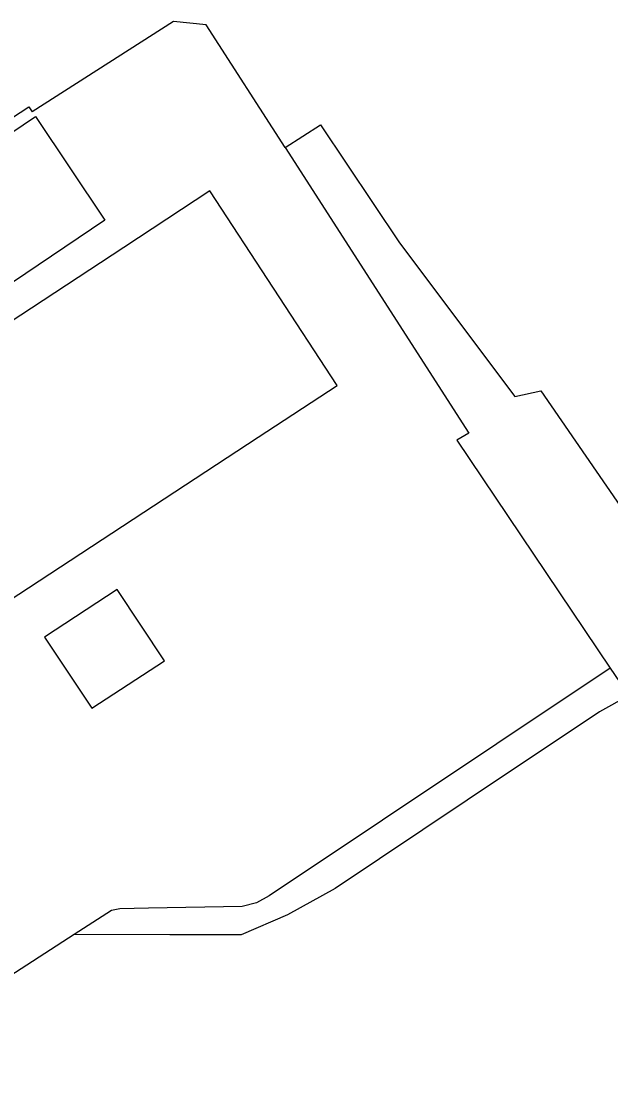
# Model space of a CAD drawing. Extents: x 124000 to 129000, y 395500 to 397503.
# Drawn here: x 126753.3 to 126838, y 396204 to 396358.7 of the extents above; entities that cross this region are included whole.
import ezdxf

# ---------------------------------------------------------------- set-up
doc = ezdxf.new("R2010")
doc.units = 0
for name, color, linetype in [('gg-bbg-bijgebouw', 7, 'Continuous'), ('gg-knt-bronhoudergrens', 7, 'Continuous'), ('gx-grn-maaiveld', 7, 'Continuous')]:
    doc.layers.add(name, color=color, linetype=linetype)

msp = doc.modelspace()

# ---------------------------------------------------------------- linework, layer by layer
at = {"layer": 'gg-bbg-bijgebouw'}
for p, q in [((126734.25, 396330.94), (126755.27, 396345.04)), ((126755.27, 396345.04), (126765.24, 396330.13)), ((126768, 396326.22), (126729.72, 396301.11)), ((126748.11, 396273.25), (126787.3, 396298.93))]:
    msp.add_line(p, q, dxfattribs=at)
for points in [[(126787.3, 396298.93), (126798.68, 396306.39), (126780.37, 396334.34), (126768, 396326.22)], [(126765.24, 396330.13), (126744.26, 396316.02), (126743.14, 396317.68)], [(126756.56, 396270.19), (126763.38, 396259.96), (126773.83, 396266.8), (126767.01, 396277.03), (126756.56, 396270.19)]]:
    msp.add_lwpolyline(points, dxfattribs=at)
at = {"layer": 'gg-knt-bronhoudergrens'}
msp.add_line((126837.91, 396265.75), (126840.58, 396261.78), dxfattribs=at)
msp.add_lwpolyline([(126692.41, 396305.96), (126754.32, 396346.45), (126754.81, 396345.72)], dxfattribs=at)
at = {"layer": 'gx-grn-maaiveld'}
msp.add_line((126760.86, 396227.43), (126724.59, 396204.02), dxfattribs=at)
for points in [[(126791.17, 396340.59), (126779.84, 396358.22), (126775.15, 396358.69), (126754.81, 396345.72)], [(126791.17, 396340.59), (126796.28, 396343.82), (126807.6, 396326.89), (126824.22, 396304.77), (126827.92, 396305.61), (126853.32, 396268.78), (126840.58, 396261.78)], [(126791.17, 396340.59), (126817.59, 396299.51), (126815.88, 396298.51), (126837.91, 396265.75)], [(126837.91, 396265.75), (126788.86, 396232.99), (126787.07, 396231.98), (126785.01, 396231.47), (126771.51, 396231.22), (126767.43, 396231.15), (126766.21, 396230.89), (126760.86, 396227.43)], [(126840.58, 396261.78), (126836.39, 396259.47), (126817.34, 396246.77), (126798.39, 396234.07), (126791.51, 396230.26), (126784.85, 396227.4), (126774.58, 396227.4), (126760.86, 396227.43)]]:
    msp.add_lwpolyline(points, dxfattribs=at)

doc.saveas('drawing.dxf')
